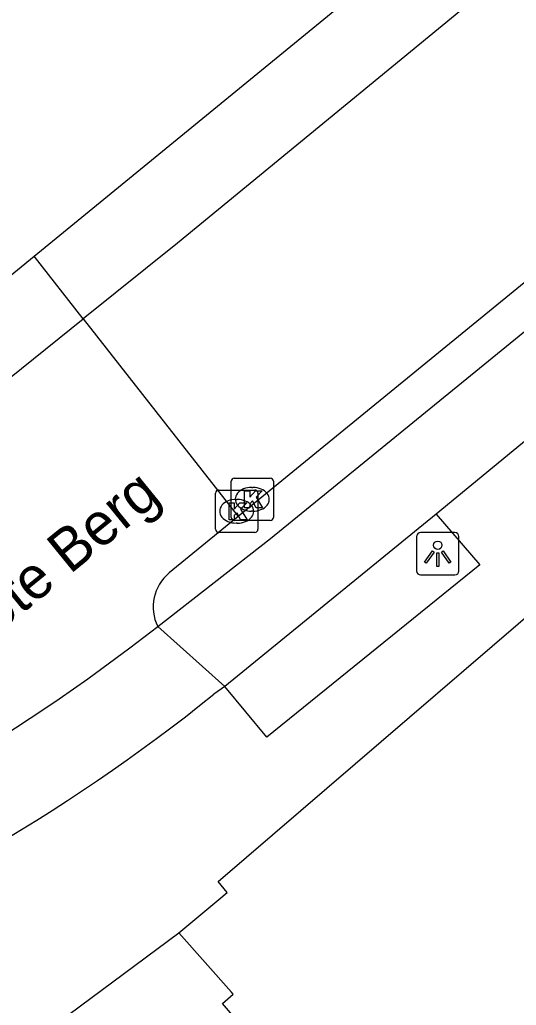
# Model space of a CAD drawing. Extents: x 160664 to 161506, y 382245 to 383288.
# Drawn here: x 161277.95 to 161289.68, y 383013.07 to 383036.31 of the extents above; entities that cross this region are included whole.
import ezdxf

# ---------------------------------------------------------------- set-up
doc = ezdxf.new("R2010")
doc.units = 0
for name, color, linetype in [('IMGEO_Fietspad_gesloten', 7, 'Continuous'), ('IMGEO_Fietspad_open', 7, 'Continuous'), ('IMGEO_Kolk', 7, 'Continuous'), ('IMGEO_Lichtpunt', 7, 'Continuous'), ('IMGEO_Openbare_ruimte_label', 7, 'Continuous'), ('IMGEO_Pand', 7, 'Continuous'), ('IMGEO_Rijbaan_lokaal_gesloten', 7, 'Continuous'), ('IMGEO_Voetpad_open', 7, 'Continuous')]:
    doc.layers.add(name, color=color, linetype=linetype)

msp = doc.modelspace()

# ---------------------------------------------------------------- linework, layer by layer
at = {"layer": 'IMGEO_Fietspad_gesloten'}
msp.add_lwpolyline([(161278.293, 383030.735), (161291.628, 383041.642)], dxfattribs=at)
at = {"layer": 'IMGEO_Fietspad_open'}
for points in [[(161281.213, 383022.004), (161283.874, 383024.079), (161294.176, 383032.458), (161303.586, 383040.156), (161307.688, 383043.645), (161309.184, 383045.016)], [(161292.622, 383028.624), (161287.793, 383024.653)], [(161287.793, 383024.653), (161282.796, 383020.584)]]:
    msp.add_lwpolyline(points, dxfattribs=at)
at = {"layer": 'IMGEO_Kolk'}
for p, q in [((161283.021, 383025.503), (161283.873, 383025.503)), ((161282.946, 383024.577), (161282.946, 383025.429)), ((161283.434, 383025.283), (161283.459, 383025.283)), ((161283.947, 383025.429), (161283.947, 383024.577)), ((161282.579, 383024.295), (161282.579, 383025.147)), ((161282.654, 383025.221), (161283.506, 383025.221)), ((161283.58, 383025.147), (161283.58, 383024.295)), ((161283.067, 383025.001), (161283.092, 383025.001)), ((161283.457, 383024.723), (161283.432, 383024.723)), ((161283.873, 383024.503), (161283.021, 383024.503)), ((161283.09, 383024.441), (161283.065, 383024.441)), ((161283.506, 383024.221), (161282.654, 383024.221))]:
    msp.add_line(p, q, dxfattribs=at)
for points in [[(161283.021, 383025.503), (161283.873, 383025.503)], [(161282.946, 383024.577), (161282.946, 383025.429)], [(161283.947, 383025.429), (161283.947, 383024.577)], [(161282.579, 383024.295), (161282.579, 383025.147)], [(161282.654, 383025.221), (161283.506, 383025.221)], [(161283.267, 383025.203), (161283.39, 383025.203), (161283.39, 383025.052), (161283.52, 383025.203), (161283.684, 383025.203), (161283.538, 383025.052), (161283.691, 383024.803), (161283.539, 383024.803), (161283.454, 383024.967), (161283.39, 383024.9), (161283.39, 383024.803), (161283.267, 383024.803), (161283.267, 383025.203)], [(161283.58, 383025.147), (161283.58, 383024.295)], [(161282.9, 383024.921), (161283.023, 383024.921), (161283.023, 383024.77), (161283.153, 383024.921), (161283.317, 383024.921), (161283.171, 383024.77), (161283.324, 383024.521), (161283.172, 383024.521), (161283.087, 383024.685), (161283.023, 383024.618), (161283.023, 383024.521), (161282.9, 383024.521), (161282.9, 383024.921)], [(161283.873, 383024.503), (161283.021, 383024.503)], [(161283.506, 383024.221), (161282.654, 383024.221)]]:
    msp.add_lwpolyline(points, dxfattribs=at)
for centre, start, end in [((161283.023, 383025.427), 91.552, 178.448), ((161283.023, 383025.427), 91.552, 178.448), ((161283.871, 383025.427), 1.552, 88.448), ((161283.871, 383025.427), 1.552, 88.448), ((161282.656, 383025.145), 91.552, 178.448), ((161282.656, 383025.145), 91.552, 178.448), ((161283.504, 383025.145), 1.552, 88.448), ((161283.504, 383025.145), 1.552, 88.448), ((161283.023, 383024.579), 181.552, 268.448), ((161283.023, 383024.579), 181.552, 268.448), ((161283.871, 383024.579), 271.552, 358.448), ((161283.871, 383024.579), 271.552, 358.448), ((161282.656, 383024.297), 181.552, 268.448), ((161282.656, 383024.297), 181.552, 268.448), ((161283.504, 383024.297), 271.552, 358.448), ((161283.504, 383024.297), 271.552, 358.448)]:
    msp.add_arc(centre, 0.0765, start, end, dxfattribs=at)
for centre, major_axis, ratio, start_param, end_param in [((161283.433, 383025.003), (-0.387, 0.002), 0.722429, 4.712389, 7.853982), ((161283.458, 383025.003), (-0.39, 0.002), 0.717154, 1.570796, 4.712389), ((161283.066, 383024.721), (-0.387, 0.002), 0.722429, 4.712389, 7.853982), ((161283.091, 383024.721), (-0.39, 0.002), 0.717154, 1.570796, 4.712389)]:
    msp.add_ellipse(centre, major_axis=major_axis, ratio=ratio, start_param=start_param, end_param=end_param, dxfattribs=at)
at = {"layer": 'IMGEO_Lichtpunt'}
for p, q in [((161287.328, 383024.122), (161287.328, 383023.315)), ((161287.328, 383024.122), (161287.328, 383023.315)), ((161288.23, 383024.217), (161287.422, 383024.217)), ((161288.23, 383024.217), (161287.422, 383024.217)), ((161288.324, 383023.315), (161288.324, 383024.122)), ((161288.324, 383023.315), (161288.324, 383024.122)), ((161287.422, 383023.221), (161288.23, 383023.221)), ((161287.422, 383023.221), (161288.23, 383023.221))]:
    msp.add_line(p, q, dxfattribs=at)
for points in [[(161287.702, 383023.786), (161287.741, 383023.758), (161287.553, 383023.496), (161287.515, 383023.523), (161287.702, 383023.786)], [(161287.804, 383023.738), (161287.851, 383023.738), (161287.851, 383023.416), (161287.804, 383023.416), (161287.804, 383023.738)], [(161287.914, 383023.758), (161287.952, 383023.785), (161288.139, 383023.523), (161288.1, 383023.495), (161287.914, 383023.758)]]:
    msp.add_lwpolyline(points, dxfattribs=at)
msp.add_circle((161287.827, 383023.92), 0.0994, dxfattribs=at)
for centre, start, end in [((161287.422, 383024.122), 90, 180), ((161287.422, 383024.122), 90, 180), ((161288.23, 383024.122), 0, 90), ((161288.23, 383024.122), 0, 90), ((161287.422, 383023.315), 180, 270), ((161287.422, 383023.315), 180, 270), ((161288.23, 383023.315), 270, 0), ((161288.23, 383023.315), 270, 360)]:
    msp.add_arc(centre, 0.0946, start, end, dxfattribs=at)
at = {"layer": 'IMGEO_Pand'}
for points in [[(161281.709, 383014.778), (161282.654, 383015.564), (161282.856, 383015.732), (161282.641, 383015.991), (161292.963, 383024.838), (161304.378, 383034.158), (161308.323, 383037.379), (161309.473, 383038.318), (161312.592, 383040.865), (161314.847, 383042.706)], [(161302.262, 382990.321), (161298.304, 382994.942), (161282.742, 383013.11), (161282.996, 383013.332), (161282.953, 383013.38), (161281.709, 383014.778)]]:
    msp.add_lwpolyline(points, dxfattribs=at)
at = {"layer": 'IMGEO_Rijbaan_lokaal_gesloten'}
for points in [[(161308.831, 383045.582), (161308.79, 383045.556), (161283.116, 383024.598)], [(161296.469, 383043.181), (161281.683, 383031.047), (161279.453, 383029.258)], [(161271.694, 383025.405), (161276.19, 383029.016), (161278.293, 383030.735)], [(161279.453, 383029.258), (161278.293, 383030.735)], [(161273.011, 383024.09), (161279.453, 383029.258)], [(161279.453, 383029.258), (161283.116, 383024.598)], [(161283.116, 383024.598), (161281.487, 383023.268)], [(161282.796, 383020.584), (161281.213, 383022.004)], [(161282.796, 383020.584), (161282.539, 383020.404)]]:
    msp.add_lwpolyline(points, dxfattribs=at)
for centre, radius, start, end in [((161282.152, 383022.462), 1.045, 129.546, 205.9922), ((161251.143, 383060.619), 48.942, 292.4744, 307.9086), ((161255.555, 383053.977), 43.072, 290.614, 308.7901)]:
    msp.add_arc(centre, radius, start, end, dxfattribs=at)
at = {"layer": 'IMGEO_Voetpad_open'}
for points in [[(161287.793, 383024.653), (161288.824, 383023.46), (161283.787, 383019.395), (161282.796, 383020.584)], [(161279.114, 383012.848), (161281.709, 383014.778)]]:
    msp.add_lwpolyline(points, dxfattribs=at)

# ---------------------------------------------------------------- texts
at = {"layer": 'IMGEO_Openbare_ruimte_label'}
msp.add_text('Grote Berg', height=1, rotation=39.1967, dxfattribs=at).set_placement((161276.259, 383020.871))

doc.saveas('drawing.dxf')
